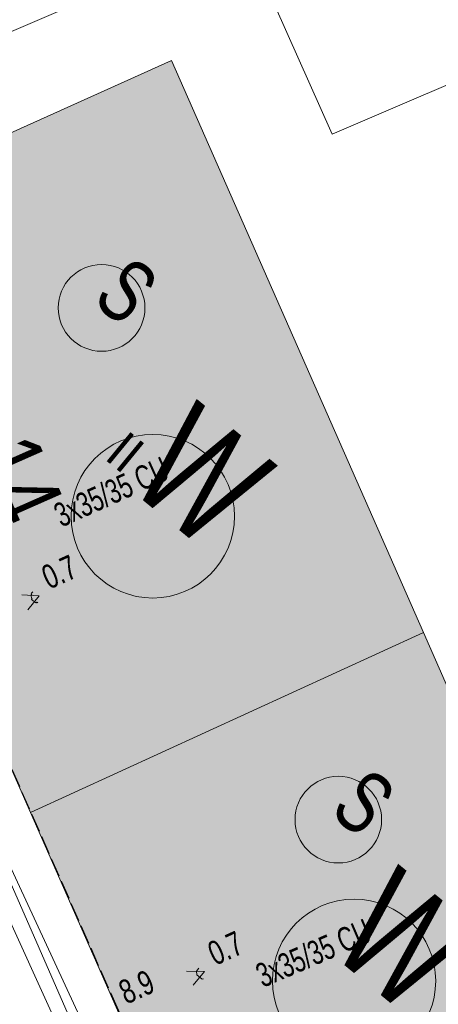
# Model space of a CAD drawing. Header units: metres. Extents: x -740 to 758, y -633 to 854.
# Tile 1053 of 1056: x 471 to 480, y 204 to 226. Entities that reach past the tile are written whole.
import ezdxf

# ---------------------------------------------------------------- set-up
doc = ezdxf.new("R2010")
doc.units = ezdxf.units.M
doc.header["$MEASUREMENT"] = 0
doc.linetypes.add('416_125', pattern=[0.5408, 0.416, -0.1248])
for name, color, linetype in [('Grundkarte.LOVION', 7, 'Continuous'), ('Grundkarte_Text.LOVION', 7, 'Continuous'), ('Strom.LOVION', 7, 'Continuous'), ('StromBemass.LOVION', 7, 'Continuous'), ('Wasser.LOVION', 7, 'Continuous')]:
    doc.layers.add(name, color=color, linetype=linetype)
doc.styles.add('ERSTELLTER_STIL_1', font='arial.ttf')

msp = doc.modelspace()

# ---------------------------------------------------------------- hatches: boundary and pattern name
at = {"layer": 'Grundkarte.LOVION', "linetype": 'Continuous', "lineweight": 18}
for points in [[(471.379, 208.695), (480.092, 212.68), (474.509, 225.345), (465.79, 221.419)], [(471.379, 208.695), (476.886, 196.199), (485.605, 200.125), (480.092, 212.68)]]:
    msp.add_hatch(color=9, dxfattribs=at).paths.add_polyline_path(points)

# ---------------------------------------------------------------- linework, layer by layer
at = {"layer": 'Grundkarte.LOVION', "color": 8, "linetype": 'Continuous', "lineweight": 18}
for points in [[(507.011, 248.119), (509.97, 241.433), (510.235, 240.838), (537.767, 177.502), (538.107, 176.737), (539.22, 175.338), (540.701, 174.39), (535.533, 170.722), (535.441, 171.659), (535.121, 172.514), (520.648, 205.68), (507.082, 236.806), (505.647, 238.793), (503.507, 240.121), (501.108, 240.478), (498.917, 239.909), (478.763, 231.111), (466.097, 225.528), (465.206, 224.968), (464.584, 224.079), (464.277, 222.985), (464.471, 221.911), (491.377, 160.435)], [(476.061, 228.216), (478.068, 223.713), (482.295, 225.515)], [(465.784, 221.477), (465.773, 221.595), (465.793, 221.685), (465.782, 221.802), (465.744, 221.887), (465.765, 221.978), (465.753, 222.095), (465.774, 222.186), (465.763, 222.303), (465.825, 222.575), (465.86, 222.815), (465.902, 222.996), (465.975, 223.151), (466.075, 223.338), (466.149, 223.493), (466.439, 223.847), (466.551, 223.917), (466.603, 223.981), (467.272, 224.401), (467.415, 224.445), (467.527, 224.515), (473.767, 227.194)]]:
    msp.add_lwpolyline(points, dxfattribs=at)
at = {"layer": 'Grundkarte.LOVION', "color": 253, "linetype": 'Continuous', "lineweight": 18}
msp.add_lwpolyline([(503.507, 240.121), (501.108, 240.478), (498.917, 239.909), (478.763, 231.111), (466.097, 225.528), (465.206, 224.968), (464.584, 224.079), (464.277, 222.985), (464.471, 221.911), (491.377, 160.435)], dxfattribs=at)
msp.add_lwpolyline([(535.533, 170.722), (511.917, 155.615), (507.743, 152.961), (502.402, 165.266), (501.919, 165.071), (501.154, 164.73), (497.272, 163.021), (492.456, 160.895), (491.377, 160.435), (464.471, 221.911), (464.277, 222.985), (464.584, 224.079), (465.206, 224.968), (466.097, 225.528), (478.763, 231.111), (498.917, 239.909), (501.108, 240.478), (503.507, 240.121), (505.647, 238.793), (507.082, 236.806), (520.648, 205.68), (535.121, 172.514), (535.441, 171.659)], close=True, dxfattribs=at)
at = {"layer": 'Grundkarte.LOVION', "color": 8, "linetype": 'Continuous', "lineweight": 18}
for points in [[(491.377, 160.435), (464.471, 221.911), (464.277, 222.985), (464.584, 224.079), (465.206, 224.968), (466.097, 225.528), (478.763, 231.111), (494.994, 194.186), (511.917, 155.615), (507.743, 152.961), (502.402, 165.266), (501.919, 165.071), (501.154, 164.73), (497.272, 163.021), (492.456, 160.895)], [(471.379, 208.695), (465.79, 221.419), (474.509, 225.345), (480.092, 212.68)], [(471.379, 208.695), (480.092, 212.68), (485.605, 200.125), (476.886, 196.199)]]:
    msp.add_lwpolyline(points, close=True, dxfattribs=at)
at = {"layer": 'Strom.LOVION', "color": 150, "linetype": 'Continuous', "lineweight": 18}
msp.add_lwpolyline([(466.109, 218.302), (468.742, 212.235), (468.745, 212.206), (472.564, 203.978), (476.35, 195.94), (479.878, 187.359), (483.79, 178.032), (489.246, 165.605), (496.201, 149.793), (496.731, 148.604), (497.082, 148.342), (497.459, 148.113), (498.258, 147.645), (499.254, 147.284), (500.27, 147.176), (501.381, 147.447)], dxfattribs=at)
at = {"layer": 'Strom.LOVION', "color": 1, "linetype": 'Continuous', "lineweight": 18}
for centre, radius in [((472.957, 219.864), 0.96), ((478.203, 208.534), 0.959)]:
    msp.add_circle(centre, radius, dxfattribs=at)
at = {"layer": 'StromBemass.LOVION', "color": 7, "linetype": '416_125', "lineweight": 13}
msp.add_lwpolyline([(476.902, 196.186), (473.329, 204.319), (469.647, 212.649), (466.434, 219.974), (465.79, 221.419)], dxfattribs=at)
at = {"layer": 'StromBemass.LOVION', "color": 7, "linetype": 'Continuous', "lineweight": 13}
for points in [[(471.189, 213.509), (471.575, 213.487), (471.324, 213.182)], [(471.433, 213.577), (471.42, 213.561), (471.407, 213.545), (471.394, 213.529), (471.41, 213.515), (471.397, 213.499), (471.402, 213.441), (471.418, 213.428), (471.405, 213.411), (471.502, 213.332), (471.515, 213.348), (471.531, 213.335), (471.544, 213.351)], [(474.841, 205.176), (475.24, 205.171), (474.989, 204.866)], [(475.115, 205.247), (475.062, 205.183), (475.07, 205.095), (475.183, 205.003), (475.212, 205.006)]]:
    msp.add_lwpolyline(points, dxfattribs=at)
at = {"layer": 'Wasser.LOVION', "color": 150, "linetype": 'Continuous', "lineweight": 18}
msp.add_lwpolyline([(497.737, 145.273), (497.588, 145.584), (497.436, 145.924), (496.815, 147.297), (494.431, 152.783), (491.42, 159.7), (490.609, 161.497), (487.395, 168.823), (484.922, 174.168), (484.053, 175.797), (480.932, 183.531), (477.078, 192.272), (477.018, 192.429), (474.043, 199.128), (473.918, 199.5), (473.195, 201.306), (470.015, 208.281), (466.212, 216.953), (466.063, 217.263), (464.314, 221.097)], dxfattribs=at)
at = {"layer": 'Wasser.LOVION', "color": 94, "linetype": 'Continuous', "lineweight": 18}
for centre, radius in [((474.091, 215.252), 1.811), ((478.552, 204.963), 1.81)]:
    msp.add_circle(centre, radius, dxfattribs=at)

# ---------------------------------------------------------------- texts
at = {"layer": 'Grundkarte_Text.LOVION', "color": 8, "linetype": 'Continuous', "lineweight": 18, "insert": (469.969, 216.54), "char_height": 1.60078, "attachment_point": 7, "rotation": 293.8157, "style": 'ERSTELLTER_STIL_1'}
msp.add_mtext('{\\A1;\\W0.71561x;14}', dxfattribs=at)
at = {"layer": 'Grundkarte_Text.LOVION', "color": 7, "linetype": 'Continuous', "lineweight": 13, "insert": (472.997, 216.532), "char_height": 0.83073, "attachment_point": 7, "rotation": 320.5841, "style": 'ERSTELLTER_STIL_1'}
msp.add_mtext('{\\A1;\\W0.89448x;II}', dxfattribs=at)
at = {"layer": 'Strom.LOVION', "color": 1, "linetype": 'Continuous', "lineweight": 18, "char_height": 1.37441, "attachment_point": 7, "rotation": 320.5841, "style": 'ERSTELLTER_STIL_1'}
for insert in [(472.71, 219.989), (477.969, 208.666)]:
    msp.add_mtext('{\\A1;\\W0.71557x;S}', dxfattribs=dict(at, insert=insert))
at = {"layer": 'Strom.LOVION', "color": 5, "linetype": 'Continuous', "lineweight": 18, "attachment_point": 7, "style": 'ERSTELLTER_STIL_1'}
for s, insert, char_height, rotation in [('{\\A1;\\W0.67979x;3x35/35 CU }', (472.069, 214.992), 0.53356, 24.2438), ('{\\A1;\\W0.67984x;3x35/35 CU }', (476.533, 204.801), 0.53353, 23.2374)]:
    msp.add_mtext(s, dxfattribs=dict(at, insert=insert, char_height=char_height, rotation=rotation))
at = {"layer": 'StromBemass.LOVION', "color": 7, "linetype": 'Continuous', "lineweight": 13, "attachment_point": 7, "style": 'ERSTELLTER_STIL_1'}
for s, insert, char_height, rotation in [('{\\A1;\\W0.71562x;0.7}', (471.796, 213.616), 0.53354, 24.2387), ('{\\A1;\\W0.71559x;0.7}', (475.477, 205.287), 0.53356, 24.2438), ('{\\A1;\\W0.71562x;8.9}', (473.506, 204.429), 0.53354, 24.2387)]:
    msp.add_mtext(s, dxfattribs=dict(at, insert=insert, char_height=char_height, rotation=rotation))
at = {"layer": 'Wasser.LOVION', "color": 94, "linetype": 'Continuous', "lineweight": 18, "char_height": 2.48984, "attachment_point": 7, "rotation": 320.5839, "style": 'ERSTELLTER_STIL_1'}
for insert in [(473.475, 215.933), (477.939, 205.64)]:
    msp.add_mtext('{\\A1;\\W0.71562x;W}', dxfattribs=dict(at, insert=insert))

doc.saveas('drawing.dxf')
